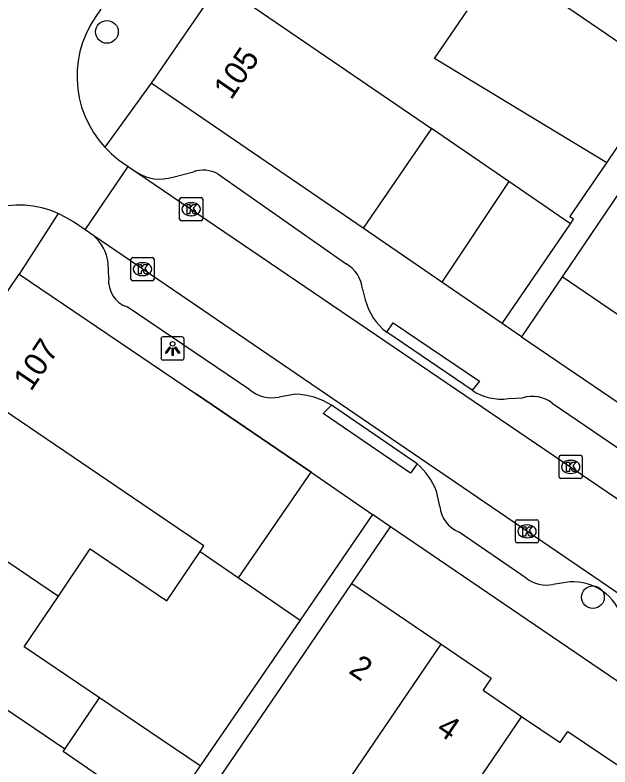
# Model space of a CAD drawing. Extents: x 159280 to 160375, y 384531 to 385872.
# Drawn here: x 159835.82 to 159861.5, y 384810.68 to 384843.12 of the extents above; entities that cross this region are included whole.
import ezdxf

# ---------------------------------------------------------------- set-up
doc = ezdxf.new("R2010")
doc.units = 0
for name, color, linetype in [('IMGEO_Boom', 7, 'Continuous'), ('IMGEO_Kolk', 7, 'Continuous'), ('IMGEO_Lichtpunt', 7, 'Continuous'), ('IMGEO_Muur', 7, 'Continuous'), ('IMGEO_Pand', 7, 'Continuous'), ('IMGEO_Pand_nummerreeks', 7, 'Continuous'), ('IMGEO_Rijbaan_lokaal_open', 7, 'Continuous'), ('IMGEO_Voetpad_open', 7, 'Continuous')]:
    doc.layers.add(name, color=color, linetype=linetype)

msp = doc.modelspace()

# ---------------------------------------------------------------- linework, layer by layer
at = {"layer": 'IMGEO_Boom'}
for centre in [(159839.785, 384842.391), (159860.763, 384818.005)]:
    msp.add_circle(centre, 0.489, dxfattribs=at)
at = {"layer": 'IMGEO_Kolk'}
for p, q in [((159842.921, 384834.317), (159842.921, 384835.169)), ((159842.996, 384835.243), (159843.848, 384835.243)), ((159843.409, 384835.023), (159843.434, 384835.023)), ((159843.922, 384835.169), (159843.922, 384834.317)), ((159843.432, 384834.463), (159843.407, 384834.463)), ((159843.848, 384834.243), (159842.996, 384834.243)), ((159840.821, 384831.73), (159840.821, 384832.582)), ((159840.896, 384832.656), (159841.748, 384832.656)), ((159841.309, 384832.436), (159841.334, 384832.436)), ((159841.822, 384832.582), (159841.822, 384831.73)), ((159841.332, 384831.876), (159841.307, 384831.876)), ((159841.748, 384831.656), (159840.896, 384831.656)), ((159859.302, 384823.202), (159859.302, 384824.054)), ((159859.377, 384824.128), (159860.229, 384824.128)), ((159860.303, 384824.054), (159860.303, 384823.202)), ((159859.79, 384823.908), (159859.815, 384823.908)), ((159859.813, 384823.348), (159859.788, 384823.348)), ((159860.229, 384823.128), (159859.377, 384823.128)), ((159857.417, 384820.419), (159857.417, 384821.271)), ((159857.492, 384821.345), (159858.344, 384821.345)), ((159857.905, 384821.125), (159857.93, 384821.125)), ((159858.418, 384821.271), (159858.418, 384820.419)), ((159857.928, 384820.565), (159857.903, 384820.565)), ((159858.344, 384820.345), (159857.492, 384820.345))]:
    msp.add_line(p, q, dxfattribs=at)
for points in [[(159842.921, 384834.317), (159842.921, 384835.169)], [(159842.996, 384835.243), (159843.848, 384835.243)], [(159843.922, 384835.169), (159843.922, 384834.317)], [(159843.242, 384834.943), (159843.365, 384834.943), (159843.365, 384834.792), (159843.495, 384834.943), (159843.659, 384834.943), (159843.513, 384834.792), (159843.666, 384834.543), (159843.514, 384834.543), (159843.429, 384834.707), (159843.365, 384834.64), (159843.365, 384834.543), (159843.242, 384834.543), (159843.242, 384834.943)], [(159843.848, 384834.243), (159842.996, 384834.243)], [(159840.821, 384831.73), (159840.821, 384832.582)], [(159840.896, 384832.656), (159841.748, 384832.656)], [(159841.822, 384832.582), (159841.822, 384831.73)], [(159841.142, 384832.356), (159841.265, 384832.356), (159841.265, 384832.205), (159841.395, 384832.356), (159841.559, 384832.356), (159841.413, 384832.205), (159841.566, 384831.956), (159841.414, 384831.956), (159841.329, 384832.12), (159841.265, 384832.053), (159841.265, 384831.956), (159841.142, 384831.956), (159841.142, 384832.356)], [(159841.748, 384831.656), (159840.896, 384831.656)], [(159859.302, 384823.202), (159859.302, 384824.054)], [(159859.377, 384824.128), (159860.229, 384824.128)], [(159860.303, 384824.054), (159860.303, 384823.202)], [(159859.623, 384823.828), (159859.746, 384823.828), (159859.746, 384823.677), (159859.876, 384823.828), (159860.04, 384823.828), (159859.894, 384823.677), (159860.047, 384823.428), (159859.895, 384823.428), (159859.81, 384823.592), (159859.746, 384823.525), (159859.746, 384823.428), (159859.623, 384823.428), (159859.623, 384823.828)], [(159860.229, 384823.128), (159859.377, 384823.128)], [(159857.417, 384820.419), (159857.417, 384821.271)], [(159857.492, 384821.345), (159858.344, 384821.345)], [(159857.738, 384821.045), (159857.861, 384821.045), (159857.861, 384820.894), (159857.991, 384821.045), (159858.155, 384821.045), (159858.009, 384820.894), (159858.162, 384820.645), (159858.01, 384820.645), (159857.925, 384820.809), (159857.861, 384820.742), (159857.861, 384820.645), (159857.738, 384820.645), (159857.738, 384821.045)], [(159858.418, 384821.271), (159858.418, 384820.419)], [(159858.344, 384820.345), (159857.492, 384820.345)]]:
    msp.add_lwpolyline(points, dxfattribs=at)
for centre, start, end in [((159842.998, 384835.167), 91.552, 178.448), ((159842.998, 384835.167), 91.552, 178.448), ((159843.846, 384835.167), 1.552, 88.448), ((159843.846, 384835.167), 1.552, 88.448), ((159842.998, 384834.319), 181.552, 268.448), ((159842.998, 384834.319), 181.552, 268.448), ((159843.846, 384834.319), 271.552, 358.448), ((159843.846, 384834.319), 271.552, 358.448), ((159840.898, 384832.58), 91.552, 178.448), ((159840.898, 384832.58), 91.552, 178.448), ((159841.746, 384832.58), 1.552, 88.448), ((159841.746, 384832.58), 1.552, 88.448), ((159840.898, 384831.732), 181.552, 268.448), ((159840.898, 384831.732), 181.552, 268.448), ((159841.746, 384831.732), 271.552, 358.448), ((159841.746, 384831.732), 271.552, 358.448), ((159859.379, 384824.052), 91.552, 178.448), ((159859.379, 384824.052), 91.552, 178.448), ((159860.227, 384824.052), 1.552, 88.448), ((159860.227, 384824.052), 1.552, 88.448), ((159859.379, 384823.204), 181.552, 268.448), ((159859.379, 384823.204), 181.552, 268.448), ((159860.227, 384823.204), 271.552, 358.448), ((159860.227, 384823.204), 271.552, 358.448), ((159857.494, 384821.269), 91.552, 178.448), ((159857.494, 384821.269), 91.552, 178.448), ((159858.342, 384821.269), 1.552, 88.448), ((159858.342, 384821.269), 1.552, 88.448), ((159857.494, 384820.421), 181.552, 268.448), ((159857.494, 384820.421), 181.552, 268.448), ((159858.342, 384820.421), 271.552, 358.448), ((159858.342, 384820.421), 271.552, 358.448)]:
    msp.add_arc(centre, 0.0765, start, end, dxfattribs=at)
for centre, major_axis, ratio, start_param, end_param in [((159843.408, 384834.743), (-0.387, 0.002), 0.722429, 4.712389, 7.853982), ((159843.433, 384834.743), (-0.39, 0.002), 0.717154, 1.570796, 4.712389), ((159841.308, 384832.156), (-0.387, 0.002), 0.722429, 4.712389, 7.853982), ((159841.333, 384832.156), (-0.39, 0.002), 0.717154, 1.570796, 4.712389), ((159859.789, 384823.628), (-0.387, 0.002), 0.722429, 4.712389, 7.853982), ((159859.814, 384823.628), (-0.39, 0.002), 0.717154, 1.570796, 4.712389), ((159857.904, 384820.845), (-0.387, 0.002), 0.722429, 4.712389, 7.853982), ((159857.929, 384820.845), (-0.39, 0.002), 0.717154, 1.570796, 4.712389)]:
    msp.add_ellipse(centre, major_axis=major_axis, ratio=ratio, start_param=start_param, end_param=end_param, dxfattribs=at)
at = {"layer": 'IMGEO_Lichtpunt'}
for p, q in [((159842.118, 384829.139), (159842.118, 384828.332)), ((159842.118, 384829.139), (159842.118, 384828.332)), ((159843.02, 384829.234), (159842.212, 384829.234)), ((159843.02, 384829.234), (159842.212, 384829.234)), ((159843.114, 384828.332), (159843.114, 384829.139)), ((159843.114, 384828.332), (159843.114, 384829.139)), ((159842.212, 384828.238), (159843.02, 384828.238)), ((159842.212, 384828.238), (159843.02, 384828.238))]:
    msp.add_line(p, q, dxfattribs=at)
for points in [[(159842.492, 384828.803), (159842.531, 384828.775), (159842.343, 384828.513), (159842.305, 384828.54), (159842.492, 384828.803)], [(159842.594, 384828.755), (159842.641, 384828.755), (159842.641, 384828.433), (159842.594, 384828.433), (159842.594, 384828.755)], [(159842.704, 384828.775), (159842.742, 384828.802), (159842.929, 384828.54), (159842.89, 384828.512), (159842.704, 384828.775)]]:
    msp.add_lwpolyline(points, dxfattribs=at)
msp.add_circle((159842.617, 384828.937), 0.0994, dxfattribs=at)
for centre, start, end in [((159842.212, 384829.139), 90, 180), ((159842.212, 384829.139), 90, 180), ((159843.02, 384829.139), 0, 90), ((159843.02, 384829.139), 0, 90), ((159842.212, 384828.332), 180, 270), ((159842.212, 384828.332), 180, 270), ((159843.02, 384828.332), 270, 0), ((159843.02, 384828.332), 270, 360)]:
    msp.add_arc(centre, 0.0946, start, end, dxfattribs=at)
at = {"layer": 'IMGEO_Muur'}
msp.add_lwpolyline([(159848.594, 384823.395), (159843.603, 384826.792)], dxfattribs=at)
at = {"layer": 'IMGEO_Pand'}
for points in [[(159863.92, 384840.532), (159856.787, 384845.418)], [(159844.647, 384844.486), (159841.692, 384840.186)], [(159844.647, 384844.486), (159853.793, 384838.222)], [(159861.363, 384836.746), (159853.928, 384841.244), (159855.335, 384843.299)], [(159866.883, 384842.788), (159866.662, 384842.938), (159865.636, 384841.427), (159865.856, 384841.277), (159862.244, 384835.963), (159859.433, 384831.827)], [(159850.845, 384833.918), (159841.692, 384840.186)], [(159853.793, 384838.222), (159850.845, 384833.918)], [(159857.128, 384835.938), (159853.793, 384838.222)], [(159859.787, 384834.117), (159859.917, 384834.307), (159859.764, 384834.411), (159861.363, 384836.746)], [(159857.128, 384835.938), (159854.238, 384831.594)], [(159859.787, 384834.117), (159857.128, 384835.938)], [(159856.839, 384829.813), (159859.787, 384834.117)], [(159833.056, 384827.608), (159835.991, 384831.945)], [(159835.991, 384831.945), (159843.603, 384826.792), (159848.594, 384823.395)], [(159863.81, 384828.852), (159859.433, 384831.827)], [(159856.839, 384829.813), (159854.238, 384831.594)], [(159843.81, 384819.977), (159843.972, 384820.217), (159842.819, 384820.998), (159833.056, 384827.608)], [(159845.467, 384818.84), (159848.594, 384823.395)], [(159848.594, 384823.395), (159851.246, 384821.574)], [(159830.076, 384823.205), (159837.688, 384818.053)], [(159851.246, 384821.574), (159848.12, 384817.02)], [(159837.688, 384818.053), (159839.065, 384820.087), (159842.37, 384817.85), (159843.81, 384819.977)], [(159843.81, 384819.977), (159845.467, 384818.84)], [(159837.962, 384811.45), (159827.097, 384818.804)], [(159845.467, 384818.84), (159848.12, 384817.02)], [(159842.964, 384807.74), (159847.547, 384814.471), (159850.361, 384818.603)], [(159850.361, 384818.603), (159854.217, 384815.978)], [(159839.464, 384813.668), (159836.211, 384815.87), (159837.688, 384818.053)], [(159849.598, 384809.194), (159854.217, 384815.978)], [(159854.217, 384815.978), (159856.367, 384814.514), (159856.018, 384814.002), (159857.686, 384812.866)], [(159837.962, 384811.45), (159839.464, 384813.668)], [(159843.804, 384810.731), (159839.464, 384813.668)], [(159857.686, 384812.866), (159850.613, 384802.479), (159850.476, 384802.572)], [(159857.686, 384812.866), (159859.352, 384811.732), (159859.684, 384812.219), (159861.787, 384810.787)], [(159842.197, 384808.391), (159837.892, 384811.347), (159837.962, 384811.45)], [(159843.804, 384810.731), (159842.197, 384808.391)]]:
    msp.add_lwpolyline(points, dxfattribs=at)
at = {"layer": 'IMGEO_Rijbaan_lokaal_open'}
for points in [[(159839.515, 384843.365), (159839.272, 384843.007), (159839.061, 384842.664), (159838.881, 384842.303), (159838.734, 384841.927), (159838.621, 384841.54), (159838.544, 384841.144), (159838.502, 384840.743), (159838.496, 384840.34), (159838.526, 384839.938), (159838.592, 384839.54), (159838.693, 384839.15), (159838.828, 384838.77), (159838.997, 384838.404), (159839.198, 384838.054), (159839.43, 384837.724), (159839.69, 384837.416)], [(159839.69, 384837.416), (159839.976, 384837.132), (159840.287, 384836.875), (159840.471, 384836.743), (159840.702, 384836.586)], [(159838.838, 384833.851), (159840.702, 384836.586)], [(159840.702, 384836.586), (159841.061, 384836.342)], [(159841.061, 384836.342), (159869.05, 384817.352), (159885.17, 384806.406)], [(159837.68, 384834.559), (159837.331, 384834.696), (159836.971, 384834.801), (159836.603, 384834.874), (159836.23, 384834.914), (159835.855, 384834.92), (159835.481, 384834.893), (159835.111, 384834.832), (159834.748, 384834.738), (159834.395, 384834.613), (159834.054, 384834.456), (159833.729, 384834.27), (159833.421, 384834.055), (159833.134, 384833.814), (159832.87, 384833.548), (159832.63, 384833.259), (159832.514, 384833.098), (159832.193, 384832.629)], [(159838.838, 384833.851), (159838.334, 384834.194), (159838.015, 384834.391), (159837.68, 384834.559)], [(159839.216, 384833.593), (159838.838, 384833.851)], [(159883.263, 384803.596), (159866.73, 384814.841), (159839.216, 384833.593)]]:
    msp.add_lwpolyline(points, dxfattribs=at)
at = {"layer": 'IMGEO_Voetpad_open'}
for points in [[(159861.363, 384836.746), (159863.92, 384840.532)], [(159841.692, 384840.186), (159839.69, 384837.416)], [(159842.632, 384836.129), (159843.518, 384836.358)], [(159844.573, 384836.27), (159850.112, 384832.383)], [(159837.68, 384834.559), (159835.991, 384831.945)], [(159854.238, 384831.594), (159850.845, 384833.918)], [(159839.86, 384831.772), (159839.838, 384832.42)], [(159859.433, 384831.827), (159857.677, 384829.243)], [(159850.813, 384831.3), (159850.934, 384830.832)], [(159845.959, 384826.953), (159840.652, 384830.526)], [(159851.86, 384829.437), (159852.146, 384829.846), (159855.866, 384827.32), (159855.547, 384826.932)], [(159857.677, 384829.243), (159856.839, 384829.813)], [(159855.547, 384826.932), (159851.86, 384829.437)], [(159857.677, 384829.243), (159933.27, 384777.928)], [(159847.917, 384826.764), (159847.22, 384826.64)], [(159857.114, 384826.572), (159857.735, 384826.606)], [(159853.178, 384823.762), (159852.891, 384823.353), (159849.116, 384825.924), (159849.473, 384826.29)], [(159853.178, 384823.762), (159849.473, 384826.29)], [(159859.008, 384826.382), (159880.327, 384811.876)], [(159854.155, 384821.921), (159854.007, 384822.579)], [(159852.026, 384821.042), (159851.246, 384821.574)], [(159850.361, 384818.603), (159852.026, 384821.042)], [(159927.578, 384769.66), (159852.026, 384821.042)], [(159857.881, 384818.821), (159854.983, 384820.814)], [(159859.763, 384818.669), (159859.04, 384818.558)], [(159848.12, 384817.02), (159843.804, 384810.731)]]:
    msp.add_lwpolyline(points, dxfattribs=at)
for centre, radius, start, end in [((159842.069, 384837.874), 1.834, 236.6679, 287.8897), ((159843.943, 384835.08), 1.346, 62.0818, 108.382), ((159838.019, 384832.207), 1.831, 6.6768, 49.194), ((159849.415, 384831.163), 1.405, 5.5797, 60.2484), ((159841.056, 384831.657), 1.201, 174.5282, 250.3546), ((159853.432, 384831.485), 2.582, 194.6547, 232.4976), ((159846.906, 384828.071), 1.465, 229.7304, 282.3896), ((159856.811, 384828.843), 2.291, 236.5199, 277.603), ((159847.815, 384823.637), 3.128, 57.9899, 88.1258), ((159858.155, 384825.265), 1.405, 52.6412, 107.3993), ((159851.038, 384821.381), 3.202, 21.9829, 48.0596), ((159855.474, 384822.044), 1.324, 185.3319, 248.2587), ((159858.76, 384820.011), 1.48, 233.5352, 280.8947), ((159859.895, 384816.427), 2.246, 16.7688, 93.3618)]:
    msp.add_arc(centre, radius, start, end, dxfattribs=at)

# ---------------------------------------------------------------- texts
at = {"layer": 'IMGEO_Pand_nummerreeks'}
for s, rotation, p in [('105', 55.5941, (159845.144, 384839.421)), ('107', 55.9092, (159836.504, 384826.85)), ('2', 325.7429, (159850.174, 384814.761)), ('4', 325.7429, (159853.952, 384812.189))]:
    msp.add_text(s, height=1, rotation=rotation, dxfattribs=at).set_placement(p)

doc.saveas('drawing.dxf')
